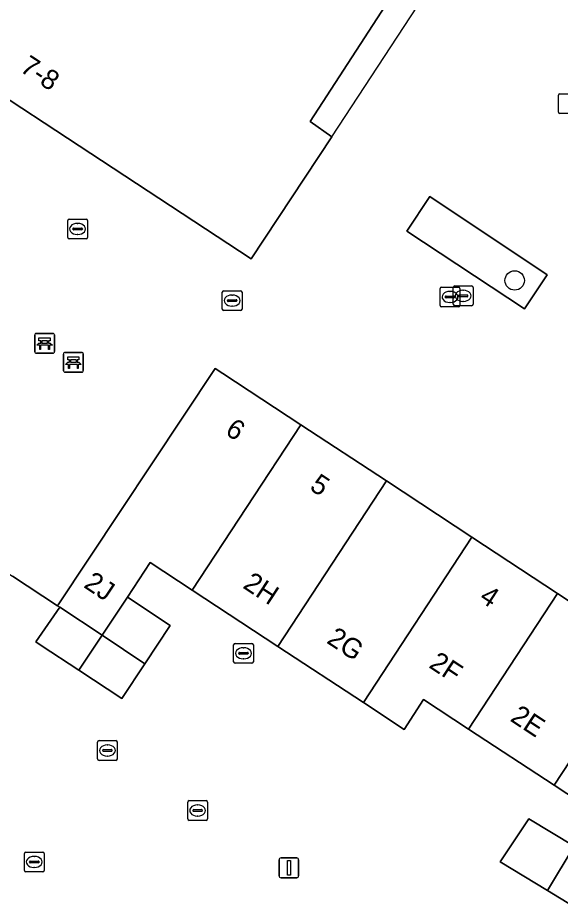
# Model space of a CAD drawing. Extents: x 159279 to 160377, y 384531 to 385888.
# Drawn here: x 159619.07 to 159646.49, y 385070.37 to 385115.23 of the extents above; entities that cross this region are included whole.
import ezdxf

# ---------------------------------------------------------------- set-up
doc = ezdxf.new("R2010")
doc.units = 0
for name, color, linetype in [('IMGEO_Bank', 7, 'Continuous'), ('IMGEO_Boom', 7, 'Continuous'), ('IMGEO_Erf', 7, 'Continuous'), ('IMGEO_Groenvoorziening', 7, 'Continuous'), ('IMGEO_Kolk', 7, 'Continuous'), ('IMGEO_Lichtmast', 7, 'Continuous'), ('IMGEO_Pand', 7, 'Continuous'), ('IMGEO_Pand_nummerreeks', 7, 'Continuous'), ('IMGEO_Pand_overbouw', 7, 'Continuous'), ('IMGEO_Rioolput', 7, 'Continuous'), ('IMGEO_Voetpad_open', 7, 'Continuous')]:
    doc.layers.add(name, color=color, linetype=linetype)

msp = doc.modelspace()

# ---------------------------------------------------------------- linework, layer by layer
at = {"layer": 'IMGEO_Bank'}
for p, q in [((159619.999, 385099.275), (159620.84, 385099.275)), ((159620.84, 385099.275), (159619.999, 385099.275)), ((159619.924, 385098.35), (159619.924, 385099.191)), ((159619.924, 385099.191), (159619.924, 385098.35)), ((159620.233, 385098.781), (159620.233, 385098.887)), ((159620.277, 385098.887), (159620.277, 385098.781)), ((159620.565, 385098.893), (159620.283, 385098.893)), ((159620.283, 385098.775), (159620.565, 385098.775)), ((159620.571, 385098.781), (159620.571, 385098.887)), ((159620.615, 385098.887), (159620.615, 385098.781)), ((159620.924, 385099.2), (159620.924, 385098.359)), ((159620.924, 385098.359), (159620.924, 385099.2)), ((159620.621, 385098.673), (159620.228, 385098.673)), ((159621.457, 385098.312), (159622.298, 385098.312)), ((159622.298, 385098.312), (159621.457, 385098.312)), ((159620.849, 385098.275), (159620.008, 385098.275)), ((159620.008, 385098.275), (159620.849, 385098.275)), ((159621.382, 385097.387), (159621.382, 385098.228)), ((159621.382, 385098.228), (159621.382, 385097.387)), ((159621.691, 385097.818), (159621.691, 385097.924)), ((159621.735, 385097.924), (159621.735, 385097.818)), ((159622.023, 385097.93), (159621.741, 385097.93)), ((159622.029, 385097.818), (159622.029, 385097.924)), ((159622.073, 385097.924), (159622.073, 385097.818)), ((159622.382, 385098.237), (159622.382, 385097.396)), ((159622.382, 385097.396), (159622.382, 385098.237)), ((159622.079, 385097.71), (159621.686, 385097.71)), ((159621.741, 385097.812), (159622.023, 385097.812)), ((159622.307, 385097.312), (159621.466, 385097.312)), ((159621.466, 385097.312), (159622.307, 385097.312))]:
    msp.add_line(p, q, dxfattribs=at)
for points in [[(159620.171, 385098.673), (159620.029, 385098.673), (159620.141, 385098.775), (159620.227, 385098.775)], [(159620.227, 385098.893), (159620.141, 385098.893), (159620.141, 385099.054), (159620.704, 385099.054), (159620.704, 385098.893), (159620.621, 385098.893)], [(159620.621, 385098.775), (159620.704, 385098.775), (159620.816, 385098.673), (159620.677, 385098.673)], [(159620.221, 385098.666), (159620.221, 385098.459), (159620.178, 385098.459), (159620.178, 385098.666)], [(159620.671, 385098.666), (159620.671, 385098.459), (159620.627, 385098.459), (159620.627, 385098.666)], [(159621.685, 385097.93), (159621.599, 385097.93), (159621.599, 385098.091), (159622.162, 385098.091), (159622.162, 385097.93), (159622.079, 385097.93)], [(159621.629, 385097.71), (159621.487, 385097.71), (159621.599, 385097.812), (159621.685, 385097.812)], [(159621.679, 385097.703), (159621.679, 385097.496), (159621.636, 385097.496), (159621.636, 385097.703)], [(159622.079, 385097.812), (159622.162, 385097.812), (159622.274, 385097.71), (159622.135, 385097.71)], [(159622.129, 385097.703), (159622.129, 385097.496), (159622.085, 385097.496), (159622.085, 385097.703)]]:
    msp.add_lwpolyline(points, dxfattribs=at)
for centre, radius, start, end in [((159620.002, 385099.197), 0.0779, 92.4484, 184.2845), ((159620.002, 385099.197), 0.0779, 92.4484, 184.2845), ((159620.846, 385099.197), 0.0779, 2.4484, 94.2845), ((159620.846, 385099.197), 0.0779, 2.4484, 94.2845), ((159620.226, 385098.886), 0.00671, 2.8957, 87.1043), ((159620.226, 385098.782), 0.00671, 272.8957, 357.1043), ((159620.283, 385098.886), 0.00671, 92.8957, 177.1043), ((159620.283, 385098.782), 0.00671, 182.8957, 267.1043), ((159620.565, 385098.886), 0.00671, 2.8957, 87.1043), ((159620.565, 385098.782), 0.00671, 272.8957, 357.1043), ((159620.622, 385098.886), 0.00671, 92.8957, 177.1043), ((159620.622, 385098.782), 0.00671, 182.8957, 267.1043), ((159620.002, 385098.353), 0.0779, 182.4484, 274.2845), ((159620.002, 385098.353), 0.0779, 182.4484, 274.2845), ((159620.171, 385098.666), 0.00671, 2.8957, 87.1043), ((159620.228, 385098.666), 0.00671, 92.8957, 177.1043), ((159620.62, 385098.666), 0.00671, 2.8957, 87.1043), ((159620.677, 385098.666), 0.00671, 92.8957, 177.1043), ((159620.846, 385098.353), 0.0779, 272.4484, 4.2845), ((159620.846, 385098.353), 0.0779, 272.4484, 4.2845), ((159621.46, 385098.234), 0.0779, 92.4484, 184.2845), ((159621.46, 385098.234), 0.0779, 92.4484, 184.2845), ((159622.304, 385098.234), 0.0779, 2.4484, 94.2845), ((159622.304, 385098.234), 0.0779, 2.4484, 94.2845), ((159621.684, 385097.923), 0.00671, 2.8957, 87.1043), ((159621.741, 385097.923), 0.00671, 92.8957, 177.1043), ((159622.023, 385097.923), 0.00671, 2.8957, 87.1043), ((159622.08, 385097.923), 0.00671, 92.8957, 177.1043), ((159621.629, 385097.703), 0.00671, 2.8957, 87.1043), ((159621.686, 385097.703), 0.00671, 92.8957, 177.1043), ((159621.684, 385097.819), 0.00671, 272.8957, 357.1043), ((159621.741, 385097.819), 0.00671, 182.8957, 267.1043), ((159622.023, 385097.819), 0.00671, 272.8957, 357.1043), ((159622.08, 385097.819), 0.00671, 182.8957, 267.1043), ((159622.078, 385097.703), 0.00671, 2.8957, 87.1043), ((159622.135, 385097.703), 0.00671, 92.8957, 177.1043), ((159621.46, 385097.39), 0.0779, 182.4484, 274.2845), ((159621.46, 385097.39), 0.0779, 182.4484, 274.2845), ((159622.304, 385097.39), 0.0779, 272.4484, 4.2845), ((159622.304, 385097.39), 0.0779, 272.4484, 4.2845)]:
    msp.add_arc(centre, radius, start, end, dxfattribs=at)
at = {"layer": 'IMGEO_Boom'}
msp.add_circle((159644.186, 385101.95), 0.489, dxfattribs=at)
at = {"layer": 'IMGEO_Erf'}
for points in [[(159650.506, 385073.593), (159646.179, 385076.435), (159641.852, 385079.278), (159639.583, 385080.768), (159638.6, 385079.263), (159636.537, 385080.617), (159632.209, 385083.458), (159627.88, 385086.299), (159625.762, 385087.69), (159624.61, 385085.949), (159626.77, 385084.516), (159625.497, 385082.583), (159624.333, 385080.817), (159622.16, 385082.247), (159620.252, 385083.502), (159619.975, 385083.684), (159621.192, 385085.442), (159621.083, 385085.514), (159618.81, 385087.007)], [(159648.139, 385069.721), (159645.84, 385071.113), (159643.447, 385072.563), (159644.898, 385074.746), (159647.197, 385073.354)]]:
    msp.add_lwpolyline(points, dxfattribs=at)
at = {"layer": 'IMGEO_Groenvoorziening'}
msp.add_lwpolyline([(159644.681, 385100.51), (159645.834, 385102.231), (159639.89, 385106.189), (159638.737, 385104.433)], close=True, dxfattribs=at)
at = {"layer": 'IMGEO_Kolk'}
for p, q in [((159646.47, 385111.386), (159647.322, 385111.386)), ((159646.395, 385110.46), (159646.395, 385111.312)), ((159647.322, 385110.386), (159646.47, 385110.386)), ((159621.666, 385105.054), (159622.518, 385105.054)), ((159621.591, 385104.128), (159621.591, 385104.98)), ((159621.893, 385104.597), (159622.291, 385104.597)), ((159622.079, 385104.834), (159622.104, 385104.834)), ((159622.592, 385104.98), (159622.592, 385104.128)), ((159621.85, 385104.548), (159621.85, 385104.56)), ((159622.288, 385104.511), (159621.89, 385104.511)), ((159622.102, 385104.274), (159622.077, 385104.274)), ((159622.334, 385104.56), (159622.334, 385104.548)), ((159622.518, 385104.054), (159621.666, 385104.054)), ((159640.417, 385100.692), (159640.417, 385101.544)), ((159640.492, 385101.618), (159641.344, 385101.618)), ((159641.084, 385100.746), (159641.084, 385101.598)), ((159641.159, 385101.672), (159642.011, 385101.672)), ((159641.418, 385101.544), (159641.418, 385100.692)), ((159641.572, 385101.452), (159641.597, 385101.452)), ((159642.085, 385101.598), (159642.085, 385100.746)), ((159640.676, 385101.112), (159640.676, 385101.124)), ((159641.114, 385101.075), (159640.716, 385101.075)), ((159640.719, 385101.161), (159641.117, 385101.161)), ((159640.905, 385101.398), (159640.93, 385101.398)), ((159641.16, 385101.124), (159641.16, 385101.112)), ((159641.343, 385101.166), (159641.343, 385101.178)), ((159641.781, 385101.129), (159641.383, 385101.129)), ((159641.386, 385101.215), (159641.784, 385101.215)), ((159641.827, 385101.178), (159641.827, 385101.166)), ((159641.344, 385100.618), (159640.492, 385100.618)), ((159640.928, 385100.838), (159640.903, 385100.838)), ((159642.011, 385100.672), (159641.159, 385100.672)), ((159641.595, 385100.892), (159641.57, 385100.892)), ((159623.1, 385077.77), (159623.1, 385078.622)), ((159623.175, 385078.696), (159624.027, 385078.696)), ((159624.101, 385078.622), (159624.101, 385077.77)), ((159623.359, 385078.19), (159623.359, 385078.202)), ((159623.797, 385078.153), (159623.399, 385078.153)), ((159623.402, 385078.239), (159623.8, 385078.239)), ((159623.588, 385078.476), (159623.613, 385078.476)), ((159623.843, 385078.202), (159623.843, 385078.19)), ((159624.027, 385077.696), (159623.175, 385077.696)), ((159623.611, 385077.916), (159623.586, 385077.916)), ((159627.659, 385074.738), (159627.659, 385075.59)), ((159627.734, 385075.664), (159628.586, 385075.664)), ((159628.147, 385075.444), (159628.172, 385075.444)), ((159628.66, 385075.59), (159628.66, 385074.738)), ((159627.918, 385075.158), (159627.918, 385075.17)), ((159628.356, 385075.121), (159627.958, 385075.121)), ((159627.961, 385075.207), (159628.359, 385075.207)), ((159628.402, 385075.17), (159628.402, 385075.158)), ((159628.586, 385074.664), (159627.734, 385074.664)), ((159628.17, 385074.884), (159628.145, 385074.884)), ((159619.401, 385072.137), (159619.401, 385072.989)), ((159619.476, 385073.063), (159620.328, 385073.063)), ((159619.889, 385072.843), (159619.914, 385072.843)), ((159620.402, 385072.989), (159620.402, 385072.137)), ((159619.66, 385072.557), (159619.66, 385072.569)), ((159620.098, 385072.52), (159619.7, 385072.52)), ((159619.703, 385072.606), (159620.101, 385072.606)), ((159620.144, 385072.569), (159620.144, 385072.557)), ((159620.328, 385072.063), (159619.476, 385072.063)), ((159619.912, 385072.283), (159619.887, 385072.283))]:
    msp.add_line(p, q, dxfattribs=at)
for points in [[(159646.47, 385111.386), (159647.322, 385111.386)], [(159646.395, 385110.46), (159646.395, 385111.312)], [(159647.322, 385110.386), (159646.47, 385110.386)], [(159621.666, 385105.054), (159622.518, 385105.054)], [(159621.591, 385104.128), (159621.591, 385104.98)], [(159622.592, 385104.98), (159622.592, 385104.128)], [(159622.518, 385104.054), (159621.666, 385104.054)], [(159640.417, 385100.692), (159640.417, 385101.544)], [(159640.492, 385101.618), (159641.344, 385101.618)], [(159641.084, 385100.746), (159641.084, 385101.598)], [(159641.159, 385101.672), (159642.011, 385101.672)], [(159641.418, 385101.544), (159641.418, 385100.692)], [(159642.085, 385101.598), (159642.085, 385100.746)], [(159641.344, 385100.618), (159640.492, 385100.618)], [(159642.011, 385100.672), (159641.159, 385100.672)], [(159623.1, 385077.77), (159623.1, 385078.622)], [(159623.175, 385078.696), (159624.027, 385078.696)], [(159624.101, 385078.622), (159624.101, 385077.77)], [(159624.027, 385077.696), (159623.175, 385077.696)], [(159627.659, 385074.738), (159627.659, 385075.59)], [(159627.734, 385075.664), (159628.586, 385075.664)], [(159628.66, 385075.59), (159628.66, 385074.738)], [(159628.586, 385074.664), (159627.734, 385074.664)], [(159619.401, 385072.137), (159619.401, 385072.989)], [(159619.476, 385073.063), (159620.328, 385073.063)], [(159620.402, 385072.989), (159620.402, 385072.137)], [(159620.328, 385072.063), (159619.476, 385072.063)]]:
    msp.add_lwpolyline(points, dxfattribs=at)
for centre, radius, start, end in [((159646.472, 385111.31), 0.0765, 91.552, 178.448), ((159646.472, 385111.31), 0.0765, 91.552, 178.448), ((159646.472, 385110.462), 0.0765, 181.552, 268.448), ((159646.472, 385110.462), 0.0765, 181.552, 268.448), ((159621.668, 385104.978), 0.0765, 91.552, 178.448), ((159621.668, 385104.978), 0.0765, 91.552, 178.448), ((159622.516, 385104.978), 0.0765, 1.552, 88.448), ((159622.516, 385104.978), 0.0765, 1.552, 88.448), ((159621.89, 385104.557), 0.0403, 85.8775, 175.7526), ((159622.295, 385104.559), 0.0386, 1.7309, 96.639), ((159621.887, 385104.547), 0.0366, 178.938, 274.7102), ((159622.291, 385104.554), 0.043, 264.8664, 352.4533), ((159621.668, 385104.13), 0.0765, 181.552, 268.448), ((159621.668, 385104.13), 0.0765, 181.552, 268.448), ((159622.516, 385104.13), 0.0765, 271.552, 358.448), ((159622.516, 385104.13), 0.0765, 271.552, 358.448), ((159640.494, 385101.542), 0.0765, 91.552, 178.448), ((159640.494, 385101.542), 0.0765, 91.552, 178.448), ((159641.161, 385101.596), 0.0765, 91.552, 178.448), ((159641.161, 385101.596), 0.0765, 91.552, 178.448), ((159641.342, 385101.542), 0.0765, 1.552, 88.448), ((159641.342, 385101.542), 0.0765, 1.552, 88.448), ((159642.009, 385101.596), 0.0765, 1.552, 88.448), ((159642.009, 385101.596), 0.0765, 1.552, 88.448), ((159640.716, 385101.121), 0.0403, 85.8775, 175.7526), ((159640.713, 385101.111), 0.0366, 178.938, 274.7102), ((159641.117, 385101.118), 0.043, 264.8664, 352.4533), ((159641.121, 385101.123), 0.0386, 1.7309, 96.639), ((159641.383, 385101.175), 0.0403, 85.8775, 175.7526), ((159641.38, 385101.165), 0.0366, 178.938, 274.7102), ((159641.784, 385101.172), 0.043, 264.8664, 352.4533), ((159641.788, 385101.177), 0.0386, 1.7309, 96.639), ((159640.494, 385100.694), 0.0765, 181.552, 268.448), ((159640.494, 385100.694), 0.0765, 181.552, 268.448), ((159641.161, 385100.748), 0.0765, 181.552, 268.448), ((159641.161, 385100.748), 0.0765, 181.552, 268.448), ((159641.342, 385100.694), 0.0765, 271.552, 358.448), ((159641.342, 385100.694), 0.0765, 271.552, 358.448), ((159642.009, 385100.748), 0.0765, 271.552, 358.448), ((159642.009, 385100.748), 0.0765, 271.552, 358.448), ((159623.177, 385078.62), 0.0765, 91.552, 178.448), ((159623.177, 385078.62), 0.0765, 91.552, 178.448), ((159624.025, 385078.62), 0.0765, 1.552, 88.448), ((159624.025, 385078.62), 0.0765, 1.552, 88.448), ((159623.399, 385078.199), 0.0403, 85.8775, 175.7526), ((159623.396, 385078.189), 0.0366, 178.938, 274.7102), ((159623.8, 385078.196), 0.043, 264.8664, 352.4533), ((159623.804, 385078.201), 0.0386, 1.7309, 96.639), ((159623.177, 385077.772), 0.0765, 181.552, 268.448), ((159623.177, 385077.772), 0.0765, 181.552, 268.448), ((159624.025, 385077.772), 0.0765, 271.552, 358.448), ((159624.025, 385077.772), 0.0765, 271.552, 358.448), ((159627.736, 385075.588), 0.0765, 91.552, 178.448), ((159627.736, 385075.588), 0.0765, 91.552, 178.448), ((159628.584, 385075.588), 0.0765, 1.552, 88.448), ((159628.584, 385075.588), 0.0765, 1.552, 88.448), ((159627.958, 385075.167), 0.0403, 85.8775, 175.7526), ((159627.955, 385075.157), 0.0366, 178.938, 274.7102), ((159628.359, 385075.164), 0.043, 264.8664, 352.4533), ((159628.363, 385075.169), 0.0386, 1.7309, 96.639), ((159627.736, 385074.74), 0.0765, 181.552, 268.448), ((159627.736, 385074.74), 0.0765, 181.552, 268.448), ((159628.584, 385074.74), 0.0765, 271.552, 358.448), ((159628.584, 385074.74), 0.0765, 271.552, 358.448), ((159619.478, 385072.987), 0.0765, 91.552, 178.448), ((159619.478, 385072.987), 0.0765, 91.552, 178.448), ((159620.326, 385072.987), 0.0765, 1.552, 88.448), ((159620.326, 385072.987), 0.0765, 1.552, 88.448), ((159619.7, 385072.566), 0.0403, 85.8775, 175.7526), ((159619.697, 385072.556), 0.0366, 178.938, 274.7102), ((159620.101, 385072.563), 0.043, 264.8664, 352.4533), ((159620.105, 385072.568), 0.0386, 1.7309, 96.639), ((159619.478, 385072.139), 0.0765, 181.552, 268.448), ((159619.478, 385072.139), 0.0765, 181.552, 268.448), ((159620.326, 385072.139), 0.0765, 271.552, 358.448), ((159620.326, 385072.139), 0.0765, 271.552, 358.448)]:
    msp.add_arc(centre, radius, start, end, dxfattribs=at)
for centre, major_axis, ratio, start_param, end_param in [((159622.078, 385104.554), (-0.387, 0.002), 0.722429, 4.712389, 7.853982), ((159622.103, 385104.554), (-0.39, 0.002), 0.717154, 1.570796, 4.712389), ((159641.571, 385101.172), (-0.387, 0.002), 0.722429, 4.712389, 7.853982), ((159641.596, 385101.172), (-0.39, 0.002), 0.717154, 1.570796, 4.712389), ((159640.904, 385101.118), (-0.387, 0.002), 0.722429, 4.712389, 7.853982), ((159640.929, 385101.118), (-0.39, 0.002), 0.717154, 1.570796, 4.712389), ((159623.587, 385078.196), (-0.387, 0.002), 0.722429, 4.712389, 7.853982), ((159623.612, 385078.196), (-0.39, 0.002), 0.717154, 1.570796, 4.712389), ((159628.146, 385075.164), (-0.387, 0.002), 0.722429, 4.712389, 7.853982), ((159628.171, 385075.164), (-0.39, 0.002), 0.717154, 1.570796, 4.712389), ((159619.888, 385072.563), (-0.387, 0.002), 0.722429, 4.712389, 7.853982), ((159619.913, 385072.563), (-0.39, 0.002), 0.717154, 1.570796, 4.712389)]:
    msp.add_ellipse(centre, major_axis=major_axis, ratio=ratio, start_param=start_param, end_param=end_param, dxfattribs=at)
at = {"layer": 'IMGEO_Lichtmast'}
for p, q in [((159632.377, 385072.765), (159633.167, 385072.765)), ((159633.167, 385072.765), (159632.377, 385072.765)), ((159632.277, 385071.865), (159632.277, 385072.665)), ((159632.277, 385072.665), (159632.277, 385071.865)), ((159633.267, 385072.665), (159633.267, 385071.865)), ((159633.267, 385071.865), (159633.267, 385072.665)), ((159633.167, 385071.765), (159632.377, 385071.765)), ((159632.377, 385071.765), (159633.167, 385071.765))]:
    msp.add_line(p, q, dxfattribs=at)
msp.add_lwpolyline([(159632.697, 385072.64), (159632.847, 385072.64), (159632.847, 385071.89), (159632.697, 385071.89), (159632.697, 385072.64)], dxfattribs=at)
for centre, start, end in [((159632.377, 385072.665), 90, 180), ((159632.377, 385072.665), 90, 180), ((159633.167, 385072.665), 0, 90), ((159633.167, 385072.665), 360, 90), ((159632.377, 385071.865), 180, 270), ((159632.377, 385071.865), 180, 270), ((159633.167, 385071.865), 270, 0), ((159633.167, 385071.865), 270, 0)]:
    msp.add_arc(centre, 0.1, start, end, dxfattribs=at)
at = {"layer": 'IMGEO_Pand'}
msp.add_lwpolyline([(159628.974, 385129.136), (159620.204, 385134.886), (159608.799, 385117.538), (159630.864, 385103.045), (159634.946, 385109.213), (159633.852, 385109.979), (159638.288, 385116.823), (159640.072, 385119.577)], dxfattribs=at)
for points in [[(159633.373, 385094.661), (159629.43, 385097.251), (159629.049, 385097.508), (159621.083, 385085.514), (159621.192, 385085.442), (159623.333, 385084.02), (159624.61, 385085.949), (159625.762, 385087.69), (159627.88, 385086.299)], [(159637.7, 385091.818), (159633.373, 385094.661), (159627.88, 385086.299), (159632.209, 385083.458)], [(159642.028, 385088.975), (159637.7, 385091.818), (159632.209, 385083.458), (159636.537, 385080.617)], [(159646.355, 385086.133), (159642.028, 385088.975), (159636.537, 385080.617), (159638.6, 385079.263), (159639.583, 385080.768), (159641.852, 385079.278)], [(159624.61, 385085.949), (159623.333, 385084.02), (159625.497, 385082.583), (159626.77, 385084.516)], [(159650.682, 385083.29), (159646.355, 385086.133), (159641.852, 385079.278), (159646.179, 385076.435)], [(159623.333, 385084.02), (159621.192, 385085.442), (159619.975, 385083.684), (159620.252, 385083.502), (159622.16, 385082.247)], [(159623.333, 385084.02), (159622.16, 385082.247), (159624.333, 385080.817), (159625.497, 385082.583)], [(159655.009, 385080.447), (159650.682, 385083.29), (159646.179, 385076.435), (159650.506, 385073.593)], [(159647.197, 385073.354), (159644.898, 385074.746), (159643.447, 385072.563), (159645.84, 385071.113)], [(159649.496, 385071.962), (159647.197, 385073.354), (159645.84, 385071.113), (159648.139, 385069.721)]]:
    msp.add_lwpolyline(points, close=True, dxfattribs=at)
at = {"layer": 'IMGEO_Pand_overbouw'}
msp.add_lwpolyline([(159640.072, 385119.577), (159638.288, 385116.823), (159633.852, 385109.979), (159634.946, 385109.213), (159642.264, 385120.383)], dxfattribs=at)
at = {"layer": 'IMGEO_Rioolput'}
for p, q in [((159629.406, 385100.506), (159629.406, 385101.358)), ((159629.481, 385101.432), (159630.333, 385101.432)), ((159629.894, 385101.212), (159629.919, 385101.212)), ((159630.407, 385101.358), (159630.407, 385100.506)), ((159629.665, 385100.926), (159629.665, 385100.938)), ((159630.103, 385100.889), (159629.705, 385100.889)), ((159629.708, 385100.975), (159630.106, 385100.975)), ((159629.917, 385100.652), (159629.892, 385100.652)), ((159630.149, 385100.938), (159630.149, 385100.926)), ((159630.333, 385100.432), (159629.481, 385100.432)), ((159629.978, 385082.681), (159629.978, 385083.533)), ((159630.053, 385083.607), (159630.905, 385083.607)), ((159630.979, 385083.533), (159630.979, 385082.681)), ((159630.237, 385083.101), (159630.237, 385083.113)), ((159630.675, 385083.064), (159630.277, 385083.064)), ((159630.28, 385083.15), (159630.678, 385083.15)), ((159630.466, 385083.387), (159630.491, 385083.387)), ((159630.721, 385083.113), (159630.721, 385083.101)), ((159630.489, 385082.827), (159630.464, 385082.827)), ((159630.905, 385082.607), (159630.053, 385082.607))]:
    msp.add_line(p, q, dxfattribs=at)
for points in [[(159629.406, 385100.506), (159629.406, 385101.358)], [(159629.481, 385101.432), (159630.333, 385101.432)], [(159630.407, 385101.358), (159630.407, 385100.506)], [(159630.333, 385100.432), (159629.481, 385100.432)], [(159629.978, 385082.681), (159629.978, 385083.533)], [(159630.053, 385083.607), (159630.905, 385083.607)], [(159630.979, 385083.533), (159630.979, 385082.681)], [(159630.905, 385082.607), (159630.053, 385082.607)]]:
    msp.add_lwpolyline(points, dxfattribs=at)
for centre, radius, start, end in [((159629.483, 385101.356), 0.0765, 91.552, 178.448), ((159629.483, 385101.356), 0.0765, 91.552, 178.448), ((159630.331, 385101.356), 0.0765, 1.552, 88.448), ((159630.331, 385101.356), 0.0765, 1.552, 88.448), ((159629.705, 385100.935), 0.0403, 85.8775, 175.7526), ((159629.702, 385100.925), 0.0366, 178.938, 274.7102), ((159630.106, 385100.932), 0.043, 264.8664, 352.4533), ((159630.11, 385100.937), 0.0386, 1.7309, 96.639), ((159629.483, 385100.508), 0.0765, 181.552, 268.448), ((159629.483, 385100.508), 0.0765, 181.552, 268.448), ((159630.331, 385100.508), 0.0765, 271.552, 358.448), ((159630.331, 385100.508), 0.0765, 271.552, 358.448), ((159630.055, 385083.531), 0.0765, 91.552, 178.448), ((159630.055, 385083.531), 0.0765, 91.552, 178.448), ((159630.903, 385083.531), 0.0765, 1.552, 88.448), ((159630.903, 385083.531), 0.0765, 1.552, 88.448), ((159630.277, 385083.11), 0.0403, 85.8775, 175.7526), ((159630.274, 385083.1), 0.0366, 178.938, 274.7102), ((159630.678, 385083.107), 0.043, 264.8664, 352.4533), ((159630.682, 385083.112), 0.0386, 1.7309, 96.639), ((159630.055, 385082.683), 0.0765, 181.552, 268.448), ((159630.055, 385082.683), 0.0765, 181.552, 268.448), ((159630.903, 385082.683), 0.0765, 271.552, 358.448), ((159630.903, 385082.683), 0.0765, 271.552, 358.448)]:
    msp.add_arc(centre, radius, start, end, dxfattribs=at)
for centre, major_axis, ratio, start_param, end_param in [((159629.893, 385100.932), (-0.387, 0.002), 0.722429, 4.712389, 7.853982), ((159629.918, 385100.932), (-0.39, 0.002), 0.717154, 1.570796, 4.712389), ((159630.465, 385083.107), (-0.387, 0.002), 0.722429, 4.712389, 7.853982), ((159630.49, 385083.107), (-0.39, 0.002), 0.717154, 1.570796, 4.712389)]:
    msp.add_ellipse(centre, major_axis=major_axis, ratio=ratio, start_param=start_param, end_param=end_param, dxfattribs=at)
at = {"layer": 'IMGEO_Voetpad_open'}
for points in [[(159640.072, 385119.577), (159638.288, 385116.823), (159633.852, 385109.979), (159634.946, 385109.213), (159630.864, 385103.045), (159608.799, 385117.538), (159620.204, 385134.886), (159628.974, 385129.136)], [(159600.461, 385099.058), (159605.049, 385096.045), (159609.637, 385093.032), (159614.224, 385090.019), (159618.81, 385087.007), (159621.083, 385085.514), (159629.049, 385097.508), (159629.43, 385097.251), (159633.373, 385094.661), (159637.7, 385091.818), (159642.028, 385088.975), (159646.355, 385086.133), (159650.682, 385083.29)]]:
    msp.add_lwpolyline(points, dxfattribs=at)
msp.add_lwpolyline([(159644.681, 385100.51), (159638.737, 385104.433), (159639.89, 385106.189), (159645.834, 385102.231)], close=True, dxfattribs=at)

# ---------------------------------------------------------------- texts
at = {"layer": 'IMGEO_Pand_nummerreeks'}
for s, rotation, p in [('7-8', 326.6997, (159619.125, 385112.55)), ('6', 326.6997, (159629.5, 385094.214)), ('5', 326.694, (159633.771, 385091.408)), ('2J', 326.4132, (159622.35, 385086.473)), ('2H', 326.7226, (159630.397, 385086.441)), ('4', 326.7054, (159642.342, 385085.778)), ('2G', 326.7169, (159634.632, 385083.662)), ('2F', 326.7054, (159639.8, 385082.42)), ('2E', 326.694, (159643.909, 385079.721))]:
    msp.add_text(s, height=1, rotation=rotation, dxfattribs=at).set_placement(p)

doc.saveas('drawing.dxf')
